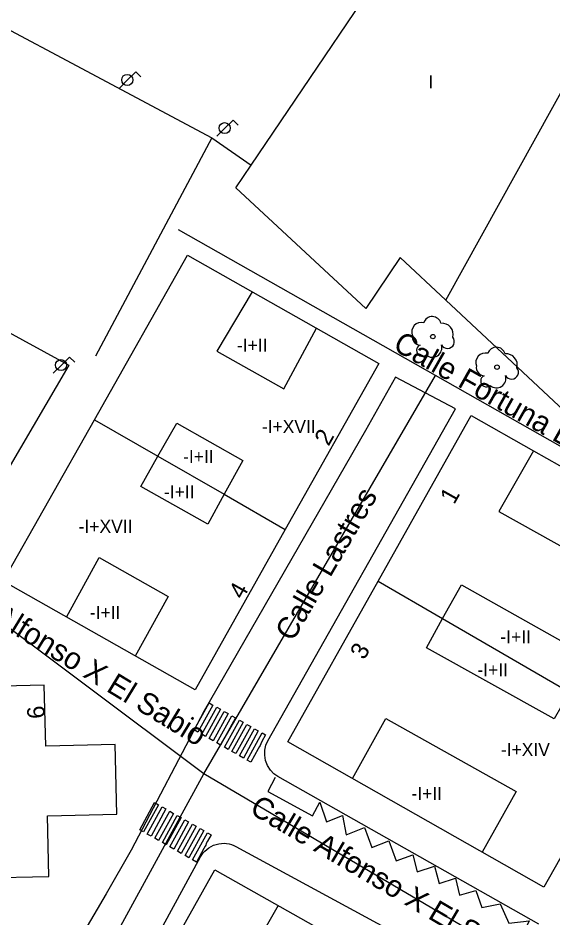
# Model space of a CAD drawing. Extents: x 282771 to 285132, y 4823109 to 4825496.
# Drawn here: x 284216.4 to 284277.8, y 4823680.2 to 4823783.6 of the extents above; entities that cross this region are included whole.
import ezdxf

# ---------------------------------------------------------------- set-up
doc = ezdxf.new("R2010")
doc.units = 0
for name, color, linetype in [('ACERA-BORDILLO', 7, 'Continuous'), ('ARBOL', 7, 'Continuous'), ('CALLE-EJE', 7, 'Continuous'), ('CALLE-TEXTO', 7, 'Continuous'), ('EDIFICIO', 7, 'Continuous'), ('FAROLA', 7, 'Continuous'), ('INTERIOR-EDIFICIO', 7, 'Continuous'), ('MEDIANERA', 7, 'Continuous'), ('NUM-PORTAL', 7, 'Continuous'), ('PASO-PEATONES', 7, 'Continuous'), ('SENAL-VIARIA', 7, 'Continuous'), ('TXT-ALTURA-EDIFICIO', 7, 'Continuous'), ('VALLA', 7, 'Continuous'), ('ZONA-VERDE', 7, 'Continuous')]:
    doc.layers.add(name, color=color, linetype=linetype)

msp = doc.modelspace()

# ---------------------------------------------------------------- linework, layer by layer
at = {"layer": 'ACERA-BORDILLO'}
for points in [[(284276.2, 4823679.46), (284246.25, 4823696.46), (284245.8, 4823696.77), (284245.39, 4823697.19), (284245.06, 4823697.69), (284244.84, 4823698.27), (284244.74, 4823698.88), (284244.76, 4823699.48), (284244.89, 4823700.04), (284245.12, 4823700.54), (284266.66, 4823738.69), (284259.75, 4823742.35), (284256.31, 4823736.21), (284237.78, 4823703.99), (284229.4, 4823687.96), (284226.54, 4823682.94), (284221.25, 4823673.97)], [(284216, 4823649.47), (284216.46, 4823649.72), (284216.88, 4823650.02), (284217.25, 4823650.38), (284217.57, 4823650.77), (284217.83, 4823651.19), (284237.37, 4823687.2), (284237.51, 4823687.43), (284237.68, 4823687.66), (284237.87, 4823687.87), (284238.08, 4823688.07), (284238.32, 4823688.25), (284238.59, 4823688.41), (284238.86, 4823688.54), (284239.16, 4823688.64), (284239.46, 4823688.72), (284239.77, 4823688.76), (284240.07, 4823688.77), (284240.37, 4823688.75), (284240.66, 4823688.7), (284240.94, 4823688.62), (284241.2, 4823688.52), (284241.44, 4823688.4), (284271.2, 4823672.23)]]:
    msp.add_lwpolyline(points, dxfattribs=at)
at = {"layer": 'ARBOL'}
for centre in [(284264.05, 4823747.01), (284271.41, 4823743.49)]:
    msp.add_circle(centre, 0.255, dxfattribs=at)
for centre, radius, start, end in [((284262.72, 4823747.54), 1.1, 75.4318, 200.5561), ((284263.98, 4823748.27), 1.04, 15.6423, 161.3843), ((284265.11, 4823747.27), 1.27, 345.0327, 95.7993), ((284262.61, 4823746.97), 0.935, 168.599, 268.1324), ((284265.72, 4823746.44), 0.797, 208.9625, 38.991), ((284262.85, 4823745.42), 0.672, 113.7367, 309.4725), ((284263.99, 4823745.72), 1.09, 228.9545, 17.928), ((284271.34, 4823744.75), 1.04, 15.6423, 161.3843), ((284270.08, 4823744.02), 1.1, 75.4318, 200.5561), ((284272.47, 4823743.75), 1.27, 345.0327, 95.7993), ((284269.97, 4823743.45), 0.935, 168.599, 268.1324), ((284273.08, 4823742.92), 0.797, 208.9625, 38.991), ((284270.21, 4823741.9), 0.672, 113.7367, 309.4725), ((284271.35, 4823742.2), 1.09, 228.9545, 17.928)]:
    msp.add_arc(centre, radius, start, end, dxfattribs=at)
at = {"layer": 'CALLE-EJE'}
for points in [[(284264.34, 4823742.53), (284234.86, 4823759.26)], [(284237.76, 4823696.77), (284264.34, 4823742.53)], [(284307.56, 4823718), (284264.34, 4823742.53)], [(284237.76, 4823696.77), (284210.38, 4823717.23)], [(284151.53, 4823648.96), (284213.91, 4823653.11), (284237.76, 4823696.77)], [(284280.71, 4823671.41), (284237.76, 4823696.77)]]:
    msp.add_lwpolyline(points, dxfattribs=at)
at = {"layer": 'EDIFICIO'}
for points in [[(284339.4, 4823795.56), (284300.8, 4823726.57), (284281.04, 4823737.44), (284279.87, 4823738.09), (284279.1, 4823738.52), (284265.53, 4823751.19), (284260.3, 4823756.09), (284256.35, 4823750.22), (284241.42, 4823764.11), (284243.18, 4823766.71), (284262.67, 4823795.56)], [(284257.83, 4823743.93), (284247.11, 4823724.85), (284236.74, 4823706.39), (284214.7, 4823718.9), (284225.19, 4823737.45), (284235.89, 4823756.37), (284257.83, 4823743.93)], [(284276.8, 4823683.73), (284247.4, 4823700.43), (284257.77, 4823718.89), (284268.46, 4823737.92), (284275.61, 4823733.88), (284297.99, 4823721.25), (284287.07, 4823701.91), (284276.8, 4823683.73)], [(284194.48, 4823680.16), (284186.99, 4823679.98), (284187.15, 4823672.98), (284179.15, 4823672.79), (284179.33, 4823664.79), (284187.34, 4823664.98), (284187.51, 4823657.99), (284205.07, 4823658.4), (284204.91, 4823665.39), (284212.88, 4823665.58), (284212.7, 4823673.58), (284212.45, 4823684.78), (284219.96, 4823684.95), (284219.8, 4823691.94), (284227.77, 4823692.13), (284227.59, 4823700.13), (284219.6, 4823699.94), (284219.44, 4823706.94), (284201.88, 4823706.53), (284201.98, 4823702.37), (284202.04, 4823699.53), (284194.04, 4823699.34), (284194.22, 4823691.34), (284194.48, 4823680.16)], [(284247.57, 4823631.61), (284217.98, 4823648.23), (284228.41, 4823666.8), (284239.02, 4823685.7), (284268.54, 4823669.04), (284257.84, 4823649.94), (284247.57, 4823631.61)]]:
    msp.add_lwpolyline(points, dxfattribs=at)
at = {"layer": 'FAROLA'}
for p, q in [((284229.94, 4823777.44), (284229, 4823776.51)), ((284230.53, 4823776.85), (284229.94, 4823777.44)), ((284229, 4823776.51), (284228.07, 4823775.57)), ((284241.12, 4823771.9), (284240.18, 4823770.97)), ((284241.71, 4823771.31), (284241.12, 4823771.9)), ((284240.18, 4823770.97), (284239.25, 4823770.03)), ((284222.34, 4823744.66), (284221.4, 4823743.73)), ((284222.93, 4823744.07), (284222.34, 4823744.66)), ((284221.4, 4823743.73), (284220.47, 4823742.79))]:
    msp.add_line(p, q, dxfattribs=at)
for centre in [(284228.96, 4823776.51), (284240.14, 4823770.97), (284221.36, 4823743.73)]:
    msp.add_circle(centre, 0.637, dxfattribs=at)
at = {"layer": 'INTERIOR-EDIFICIO'}
for points in [[(284243.29, 4823752.17), (284239.23, 4823745.34), (284246.92, 4823740.99), (284250.7, 4823747.97)], [(284238.21, 4823725.45), (284230.51, 4823729.78), (284232.48, 4823733.25), (284234.64, 4823737.06), (284242.23, 4823732.77), (284240.09, 4823728.88), (284238.21, 4823725.45)], [(284275.61, 4823733.88), (284271.64, 4823726.91), (284286.92, 4823718.35), (284290.56, 4823725.44)], [(284222, 4823714.75), (284225.75, 4823721.61), (284233.67, 4823717.14), (284229.87, 4823710.29)], [(284277.99, 4823703.07), (284263.32, 4823711.24), (284265.17, 4823714.59), (284267.33, 4823718.49), (284282.03, 4823710.19), (284279.74, 4823706.15), (284277.99, 4823703.07)], [(284254.81, 4823696.21), (284258.64, 4823703.1), (284273.62, 4823694.71), (284269.69, 4823687.76)], [(284246.27, 4823681.6), (284242.36, 4823674.72), (284257.69, 4823666.29), (284261.55, 4823672.98)]]:
    msp.add_lwpolyline(points, dxfattribs=at)
at = {"layer": 'MEDIANERA'}
for points in [[(284265.53, 4823751.19), (284287.95, 4823791.72)], [(284225.19, 4823737.45), (284232.48, 4823733.25), (284240.09, 4823728.88), (284247.11, 4823724.85)], [(284257.77, 4823718.89), (284265.17, 4823714.59), (284279.74, 4823706.15), (284287.06, 4823701.89)]]:
    msp.add_lwpolyline(points, dxfattribs=at)
at = {"layer": 'PASO-PEATONES'}
for points in [[(284237.07, 4823701.54), (284236.64, 4823701.79), (284238.36, 4823704.91), (284238.79, 4823704.66)], [(284237.94, 4823701.05), (284237.51, 4823701.3), (284239.23, 4823704.42), (284239.66, 4823704.17)], [(284238.81, 4823700.55), (284238.38, 4823700.8), (284240.09, 4823703.92), (284240.53, 4823703.67)], [(284239.68, 4823700.06), (284239.25, 4823700.31), (284240.96, 4823703.43), (284241.4, 4823703.18)], [(284240.55, 4823699.56), (284240.11, 4823699.81), (284241.83, 4823702.93), (284242.27, 4823702.68)], [(284241.42, 4823699.07), (284240.98, 4823699.32), (284242.7, 4823702.44), (284243.14, 4823702.19)], [(284242.29, 4823698.57), (284241.85, 4823698.82), (284243.57, 4823701.94), (284244, 4823701.69)], [(284243.16, 4823698.08), (284242.72, 4823698.33), (284244.44, 4823701.45), (284244.84, 4823701.22), (284244.43, 4823700.47), (284244.29, 4823700.2), (284244.23, 4823700.02), (284244.16, 4823699.9), (284244, 4823699.62)], [(284230.82, 4823690.08), (284230.39, 4823690.33), (284232.1, 4823693.45), (284232.54, 4823693.2)], [(284231.69, 4823689.59), (284231.25, 4823689.83), (284232.97, 4823692.95), (284233.41, 4823692.71)], [(284232.56, 4823689.09), (284232.12, 4823689.34), (284233.84, 4823692.46), (284234.28, 4823692.21)], [(284233.43, 4823688.6), (284232.99, 4823688.84), (284234.71, 4823691.96), (284235.14, 4823691.72)], [(284234.3, 4823688.1), (284233.86, 4823688.35), (284235.58, 4823691.47), (284236.01, 4823691.22)], [(284235.16, 4823687.61), (284234.73, 4823687.85), (284236.45, 4823690.97), (284236.88, 4823690.73)], [(284236.03, 4823687.11), (284235.6, 4823687.36), (284237.32, 4823690.48), (284237.75, 4823690.23)], [(284236.9, 4823686.61), (284236.47, 4823686.86), (284238.19, 4823689.98), (284238.59, 4823689.75), (284238.17, 4823689.01), (284238.04, 4823688.73), (284237.97, 4823688.56), (284237.91, 4823688.44), (284237.75, 4823688.16)]]:
    msp.add_lwpolyline(points, close=True, dxfattribs=at)
at = {"layer": 'SENAL-VIARIA'}
msp.add_lwpolyline([(284245.93, 4823696.34), (284245.1, 4823694.72), (284250.24, 4823691.92), (284251.06, 4823693.5), (284251.82, 4823691.23), (284253.66, 4823691.96), (284254.09, 4823689.75), (284256.2, 4823690.57), (284257.05, 4823688.3), (284258.99, 4823689.06), (284259.85, 4823686.75), (284261.73, 4823687.44), (284262.25, 4823685.47), (284264.23, 4823686.13), (284264.79, 4823684.15), (284266.63, 4823684.74), (284267.09, 4823682.8), (284268.97, 4823683.33), (284269.66, 4823681.39), (284271.76, 4823681.81), (284272.78, 4823679.57), (284275.12, 4823679.84), (284274.56, 4823678.69)], dxfattribs=at)
at = {"layer": 'VALLA'}
for points in [[(284198.86, 4823791.1), (284238.67, 4823769.84)], [(284238.67, 4823769.84), (284225.33, 4823744.77)], [(284238.67, 4823769.84), (284243.18, 4823766.71)]]:
    msp.add_lwpolyline(points, dxfattribs=at)
at = {"layer": 'ZONA-VERDE'}
for p, q in [((284196.55, 4823757.75), (284222.27, 4823743.72)), ((284222.27, 4823743.72), (284213.36, 4823728.53))]:
    msp.add_line(p, q, dxfattribs=at)

# ---------------------------------------------------------------- texts
at = {"layer": 'CALLE-TEXTO'}
for s, rotation, p in [('Calle Fortuna Balnearia', 330.4225, (284259.33, 4823745.57)), ('Calle Lastres', 59.8496, (284247.96, 4823711.84)), ('Calle Alfonso X El Sabio', 328.6236, (284206.13, 4823718.71)), ('Calle Alfonso X El Sabio', 329.4396, (284242.88, 4823692.3))]:
    msp.add_text(s, height=2.5, rotation=rotation, dxfattribs=at).set_placement(p)
at = {"layer": 'NUM-PORTAL'}
for s, rotation, p in [('2', 60.63, (284252.07, 4823734.33)), ('1', 60.63, (284266.49, 4823727.63)), ('4', 60.63, (284242.23, 4823716.7)), ('3', 60.63, (284256.17, 4823709.76)), ('6', 95.11, (284219.54, 4823703.17))]:
    msp.add_text(s, height=2, rotation=rotation, dxfattribs=at).set_placement(p)
at = {"layer": 'TXT-ALTURA-EDIFICIO'}
for s, p in [('I', (284263.52, 4823775.55)), ('-I+II', (284241.55, 4823745.28)), ('-I+XVII', (284244.41, 4823735.92)), ('-I+II', (284235.37, 4823732.47)), ('-I+II', (284233.18, 4823728.42)), ('-I+XVII', (284223.38, 4823724.45)), ('-I+II', (284224.66, 4823714.56)), ('-I+II', (284271.8, 4823711.76)), ('-I+II', (284269.16, 4823707.97)), ('-I+XIV', (284271.85, 4823698.79)), ('-I+II', (284261.59, 4823693.75))]:
    msp.add_text(s, height=1.5, rotation=0, dxfattribs=at).set_placement(p)

doc.saveas('drawing.dxf')
